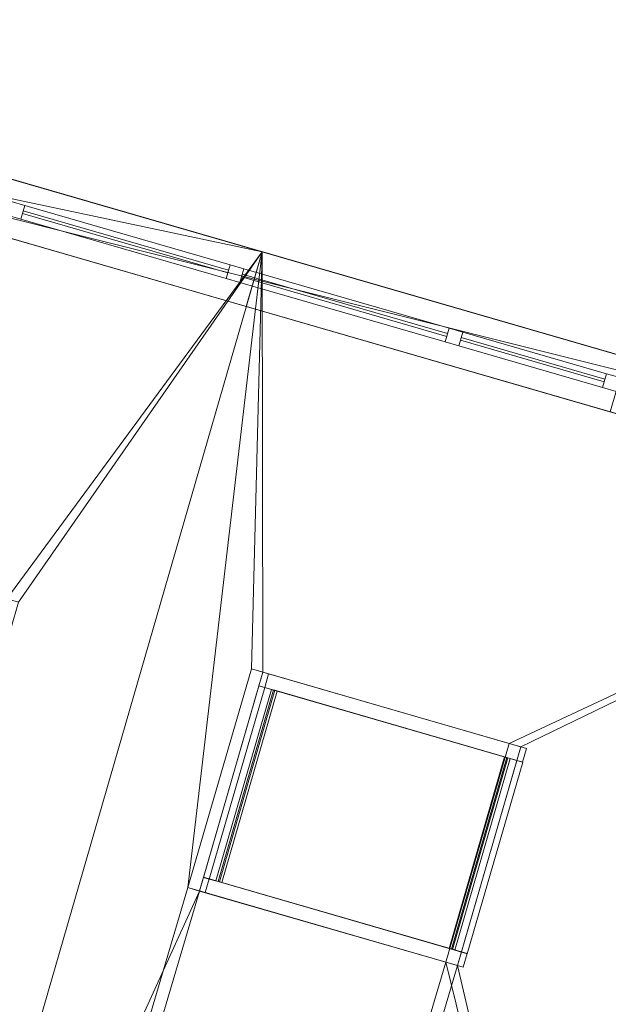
# Model space of a CAD drawing. Header units: millimetres. Extents: x -430348 to -225823, y -86243 to 5084.
# Tile 938 of 1056: x -308063 to -305997, y -64333 to -60877. Entities that reach past the tile are written whole.
import ezdxf

# ---------------------------------------------------------------- set-up
doc = ezdxf.new("R2010")
doc.units = ezdxf.units.MM
for name, color, linetype, lineweight in [('A-GLAZ-CURT', 52, 'Continuous', 9), ('A-GLAZ-CWMG', 51, 'Continuous', 9), ('A-ROOF', 132, 'Continuous', 9), ('A-WALL', 113, 'Continuous', 9)]:
    doc.layers.add(name, color=color, linetype=linetype, lineweight=lineweight)

# ---------------------------------------------------------------- blocks, each defined once
blk = doc.blocks.new('System Panel - Glazed-543899-_3D_ Copy 1')
at = {"layer": 'A-GLAZ-CURT', "transparency": 33554471}
mesh = blk.add_polyface(dxfattribs=at)
corners = [(582.1, 5, 6.9), (582.1, 5, 946.9), (1262.1, 5, 946.9), (1262.1, 5, 6.9), (-1262.1, 5), (-1262.1, 5, 940), (-562.1, 5, 940), (-562.1, 5)]
mesh.append_faces([[corners[k] for k in face] for face in [(2, 3, 0, 1), (6, 7, 4, 5)]])
mesh = blk.add_polyface(dxfattribs=at)
corners = [(-562.1, -5), (-1262.1, -5), (-1262.1, 5), (-562.1, 5)]
mesh.append_faces([[corners[k] for k in face] for face in [(0, 1, 2, 3)]])
mesh = blk.add_polyface(dxfattribs=at)
corners = [(-1262.1, -5, 940), (-562.1, -5, 940), (-562.1, 5, 940), (-1262.1, 5, 940)]
mesh.append_faces([[corners[k] for k in face] for face in [(3, 0, 1, 2)]])
mesh = blk.add_polyface(dxfattribs=at)
corners = [(-1262.1, -5), (-1262.1, -5, 940), (-1262.1, 5, 940), (-1262.1, 5)]
mesh.append_faces([[corners[k] for k in face] for face in [(0, 1, 2, 3)]])
mesh = blk.add_polyface(dxfattribs=at)
corners = [(-562.1, -5, 940), (-562.1, -5), (-562.1, 5), (-562.1, 5, 940)]
mesh.append_faces([[corners[k] for k in face] for face in [(3, 0, 1, 2)]])
mesh = blk.add_polyface(dxfattribs=at)
corners = [(1262.1, -5, 6.9), (582.1, -5, 6.9), (582.1, 5, 6.9), (1262.1, 5, 6.9)]
mesh.append_faces([[corners[k] for k in face] for face in [(3, 0, 1, 2)]])
mesh = blk.add_polyface(dxfattribs=at)
corners = [(582.1, -5, 946.9), (1262.1, -5, 946.9), (1262.1, 5, 946.9), (582.1, 5, 946.9)]
mesh.append_faces([[corners[k] for k in face] for face in [(3, 0, 1, 2)]])
mesh = blk.add_polyface(dxfattribs=at)
corners = [(582.1, -5, 6.9), (582.1, -5, 946.9), (582.1, 5, 946.9), (582.1, 5, 6.9)]
mesh.append_faces([[corners[k] for k in face] for face in [(0, 1, 2, 3)]])
mesh = blk.add_polyface(dxfattribs=at)
corners = [(1262.1, -5, 946.9), (1262.1, -5, 6.9), (1262.1, 5, 6.9), (1262.1, 5, 946.9)]
mesh.append_faces([[corners[k] for k in face] for face in [(3, 0, 1, 2)]])
mesh = blk.add_polyface(dxfattribs=at)
corners = [(582.1, -5, 6.9), (1262.1, -5, 6.9), (1262.1, -5, 946.9), (582.1, -5, 946.9), (-1262.1, -5), (-562.1, -5), (-562.1, -5, 940), (-1262.1, -5, 940)]
mesh.append_faces([[corners[k] for k in face] for face in [(2, 3, 0, 1), (6, 7, 4, 5)]])
blk = doc.blocks.new('Rectangular Mullion - 50mm x 50mm-498029-_3D_ Copy 1')
at = {"layer": 'A-GLAZ-CWMG'}
mesh = blk.add_polyface(dxfattribs=at)
corners = [(0, 25), (-50, 25), (-50, -25), (0, -25)]
mesh.append_faces([[corners[k] for k in face] for face in [(2, 3, 0, 1)]])
mesh = blk.add_polyface(dxfattribs=at)
corners = [(0, 25, -700), (0, -25, -700), (-50, -25, -700), (-50, 25, -700)]
mesh.append_faces([[corners[k] for k in face] for face in [(0, 1, 2, 3)]])
mesh = blk.add_polyface(dxfattribs=at)
corners = [(-50, 25), (0, 25), (0, 25, -700), (-50, 25, -700)]
mesh.append_faces([[corners[k] for k in face] for face in [(0, 1, 2, 3)]])
mesh = blk.add_polyface(dxfattribs=at)
corners = [(-50, -25), (-50, 25), (-50, 25, -700), (-50, -25, -700)]
mesh.append_faces([[corners[k] for k in face] for face in [(0, 1, 2, 3)]])
mesh = blk.add_polyface(dxfattribs=at)
corners = [(0, 25), (0, -25), (0, -25, -700), (0, 25, -700)]
mesh.append_faces([[corners[k] for k in face] for face in [(0, 1, 2, 3)]])
mesh = blk.add_polyface(dxfattribs=at)
corners = [(0, -25), (-50, -25), (-50, -25, -700), (0, -25, -700)]
mesh.append_faces([[corners[k] for k in face] for face in [(0, 1, 2, 3)]])
blk = doc.blocks.new('Rectangular Mullion - 50mm x 50mm-543897-_3D_ Copy 1')
at = {"layer": 'A-GLAZ-CWMG'}
mesh = blk.add_polyface(dxfattribs=at)
corners = [(0, 25), (-50, 25), (-50, -25), (0, -25)]
mesh.append_faces([[corners[k] for k in face] for face in [(2, 3, 0, 1)]])
mesh = blk.add_polyface(dxfattribs=at)
corners = [(0, 25, -1040), (0, -25, -1040), (-50, -25, -1040), (-50, 25, -1040)]
mesh.append_faces([[corners[k] for k in face] for face in [(3, 0, 1, 2)]])
mesh = blk.add_polyface(dxfattribs=at)
corners = [(-50, 25), (0, 25), (0, 25, -1040), (-50, 25, -1040)]
mesh.append_faces([[corners[k] for k in face] for face in [(3, 0, 1, 2)]])
mesh = blk.add_polyface(dxfattribs=at)
corners = [(-50, -25), (-50, 25), (-50, 25, -1040), (-50, -25, -1040)]
mesh.append_faces([[corners[k] for k in face] for face in [(3, 0, 1, 2)]])
mesh = blk.add_polyface(dxfattribs=at)
corners = [(0, 25), (0, -25), (0, -25, -1040), (0, 25, -1040)]
mesh.append_faces([[corners[k] for k in face] for face in [(3, 0, 1, 2)]])
mesh = blk.add_polyface(dxfattribs=at)
corners = [(0, -25), (-50, -25), (-50, -25, -1040), (0, -25, -1040)]
mesh.append_faces([[corners[k] for k in face] for face in [(3, 0, 1, 2)]])
blk = doc.blocks.new('Rectangular Mullion - 50mm x 50mm-498031-_3D_ Copy 1')
at = {"layer": 'A-GLAZ-CWMG'}
mesh = blk.add_polyface(dxfattribs=at)
corners = [(0, 25), (-50, 25), (-50, -25), (0, -25)]
mesh.append_faces([[corners[k] for k in face] for face in [(2, 3, 0, 1)]])
mesh = blk.add_polyface(dxfattribs=at)
corners = [(0, 25, -700), (0, -25, -700), (-50, -25, -700), (-50, 25, -700)]
mesh.append_faces([[corners[k] for k in face] for face in [(0, 1, 2, 3)]])
mesh = blk.add_polyface(dxfattribs=at)
corners = [(-50, 25), (0, 25), (0, 25, -700), (-50, 25, -700)]
mesh.append_faces([[corners[k] for k in face] for face in [(0, 1, 2, 3)]])
mesh = blk.add_polyface(dxfattribs=at)
corners = [(-50, -25), (-50, 25), (-50, 25, -700), (-50, -25, -700)]
mesh.append_faces([[corners[k] for k in face] for face in [(0, 1, 2, 3)]])
mesh = blk.add_polyface(dxfattribs=at)
corners = [(0, 25), (0, -25), (0, -25, -700), (0, 25, -700)]
mesh.append_faces([[corners[k] for k in face] for face in [(0, 1, 2, 3)]])
mesh = blk.add_polyface(dxfattribs=at)
corners = [(0, -25), (-50, -25), (-50, -25, -700), (0, -25, -700)]
mesh.append_faces([[corners[k] for k in face] for face in [(0, 1, 2, 3)]])
blk = doc.blocks.new('Rectangular Mullion - 50mm x 50mm-543898-_3D_ Copy 1')
at = {"layer": 'A-GLAZ-CWMG'}
mesh = blk.add_polyface(dxfattribs=at)
corners = [(0, 25), (-50, 25), (-50, -25), (0, -25)]
mesh.append_faces([[corners[k] for k in face] for face in [(2, 3, 0, 1)]])
mesh = blk.add_polyface(dxfattribs=at)
corners = [(0, 25, -1040), (0, -25, -1040), (-50, -25, -1040), (-50, 25, -1040)]
mesh.append_faces([[corners[k] for k in face] for face in [(0, 1, 2, 3)]])
mesh = blk.add_polyface(dxfattribs=at)
corners = [(-50, 25), (0, 25), (0, 25, -1040), (-50, 25, -1040)]
mesh.append_faces([[corners[k] for k in face] for face in [(3, 0, 1, 2)]])
mesh = blk.add_polyface(dxfattribs=at)
corners = [(-50, -25), (-50, 25), (-50, 25, -1040), (-50, -25, -1040)]
mesh.append_faces([[corners[k] for k in face] for face in [(3, 0, 1, 2)]])
mesh = blk.add_polyface(dxfattribs=at)
corners = [(0, 25), (0, -25), (0, -25, -1040), (0, 25, -1040)]
mesh.append_faces([[corners[k] for k in face] for face in [(3, 0, 1, 2)]])
mesh = blk.add_polyface(dxfattribs=at)
corners = [(0, -25), (-50, -25), (-50, -25, -1040), (0, -25, -1040)]
mesh.append_faces([[corners[k] for k in face] for face in [(3, 0, 1, 2)]])
blk = doc.blocks.new('System Panel - Glazed-543900-_3D_ Copy 1')
at = {"layer": 'A-GLAZ-CURT', "transparency": 33554471}
mesh = blk.add_polyface(dxfattribs=at)
corners = [(-262.5, 5), (-262.5, 5, 2100), (262.5, 5, 2100), (262.5, 5)]
mesh.append_faces([[corners[k] for k in face] for face in [(2, 3, 0, 1)]])
mesh = blk.add_polyface(dxfattribs=at)
corners = [(262.5, -5), (-262.5, -5), (-262.5, 5), (262.5, 5)]
mesh.append_faces([[corners[k] for k in face] for face in [(0, 1, 2, 3)]])
mesh = blk.add_polyface(dxfattribs=at)
corners = [(-262.5, -5, 2100), (262.5, -5, 2100), (262.5, 5, 2100), (-262.5, 5, 2100)]
mesh.append_faces([[corners[k] for k in face] for face in [(3, 0, 1, 2)]])
mesh = blk.add_polyface(dxfattribs=at)
corners = [(-262.5, -5), (-262.5, -5, 2100), (-262.5, 5, 2100), (-262.5, 5)]
mesh.append_faces([[corners[k] for k in face] for face in [(0, 1, 2, 3)]])
mesh = blk.add_polyface(dxfattribs=at)
corners = [(262.5, -5, 2100), (262.5, -5), (262.5, 5), (262.5, 5, 2100)]
mesh.append_faces([[corners[k] for k in face] for face in [(0, 1, 2, 3)]])
mesh = blk.add_polyface(dxfattribs=at)
corners = [(-262.5, -5), (262.5, -5), (262.5, -5, 2100), (-262.5, -5, 2100)]
mesh.append_faces([[corners[k] for k in face] for face in [(2, 3, 0, 1)]])
blk = doc.blocks.new('Rectangular Mullion - 50mm x 50mm-353575-_3D_ Copy 1')
at = {"layer": 'A-GLAZ-CWMG'}
mesh = blk.add_polyface(dxfattribs=at)
corners = [(0, 25), (-50, 25), (-50, -25), (0, -25)]
mesh.append_faces([[corners[k] for k in face] for face in [(2, 3, 0, 1)]])
mesh = blk.add_polyface(dxfattribs=at)
corners = [(0, 25, -2200), (0, -25, -2200), (-50, -25, -2200), (-50, 25, -2200)]
mesh.append_faces([[corners[k] for k in face] for face in [(0, 1, 2, 3)]])
mesh = blk.add_polyface(dxfattribs=at)
corners = [(-50, 25), (0, 25), (0, 25, -2200), (-50, 25, -2200)]
mesh.append_faces([[corners[k] for k in face] for face in [(3, 0, 1, 2)]])
mesh = blk.add_polyface(dxfattribs=at)
corners = [(-50, -25), (-50, 25), (-50, 25, -2200), (-50, -25, -2200)]
mesh.append_faces([[corners[k] for k in face] for face in [(3, 0, 1, 2)]])
mesh = blk.add_polyface(dxfattribs=at)
corners = [(0, 25), (0, -25), (0, -25, -2200), (0, 25, -2200)]
mesh.append_faces([[corners[k] for k in face] for face in [(3, 0, 1, 2)]])
mesh = blk.add_polyface(dxfattribs=at)
corners = [(0, -25), (-50, -25), (-50, -25, -2200), (0, -25, -2200)]
mesh.append_faces([[corners[k] for k in face] for face in [(3, 0, 1, 2)]])
blk = doc.blocks.new('Rectangular Mullion - 50mm x 50mm-323046-_3D_ Copy 1')
at = {"layer": 'A-GLAZ-CWMG'}
mesh = blk.add_polyface(dxfattribs=at)
corners = [(0, 25), (-50, 25), (-50, -25), (0, -25)]
mesh.append_faces([[corners[k] for k in face] for face in [(3, 0, 1, 2)]])
mesh = blk.add_polyface(dxfattribs=at)
corners = [(0, 25, -525), (0, -25, -525), (-50, -25, -525), (-50, 25, -525)]
mesh.append_faces([[corners[k] for k in face] for face in [(3, 0, 1, 2)]])
mesh = blk.add_polyface(dxfattribs=at)
corners = [(-50, 25), (0, 25), (0, 25, -525), (-50, 25, -525)]
mesh.append_faces([[corners[k] for k in face] for face in [(0, 1, 2, 3)]])
mesh = blk.add_polyface(dxfattribs=at)
corners = [(-50, -25), (-50, 25), (-50, 25, -525), (-50, -25, -525)]
mesh.append_faces([[corners[k] for k in face] for face in [(0, 1, 2, 3)]])
mesh = blk.add_polyface(dxfattribs=at)
corners = [(0, 25), (0, -25), (0, -25, -525), (0, 25, -525)]
mesh.append_faces([[corners[k] for k in face] for face in [(0, 1, 2, 3)]])
mesh = blk.add_polyface(dxfattribs=at)
corners = [(0, -25), (-50, -25), (-50, -25, -525), (0, -25, -525)]
mesh.append_faces([[corners[k] for k in face] for face in [(0, 1, 2, 3)]])
blk = doc.blocks.new('System Panel - Door-543907-_3D_ Copy 1')
at = {"layer": 'A-GLAZ-CURT'}
mesh = blk.add_polyface(dxfattribs=at)
corners = [(-375, 5), (-375, 5, 2100), (375, 5, 2100), (375, 5)]
mesh.append_faces([[corners[k] for k in face] for face in [(2, 3, 0, 1)]])
mesh = blk.add_polyface(dxfattribs=at)
corners = [(375, -5), (-375, -5), (-375, 5), (375, 5)]
mesh.append_faces([[corners[k] for k in face] for face in [(3, 0, 1, 2)]])
mesh = blk.add_polyface(dxfattribs=at)
corners = [(-375, -5, 2100), (375, -5, 2100), (375, 5, 2100), (-375, 5, 2100)]
mesh.append_faces([[corners[k] for k in face] for face in [(3, 0, 1, 2)]])
mesh = blk.add_polyface(dxfattribs=at)
corners = [(-375, -5), (-375, -5, 2100), (-375, 5, 2100), (-375, 5)]
mesh.append_faces([[corners[k] for k in face] for face in [(0, 1, 2, 3)]])
mesh = blk.add_polyface(dxfattribs=at)
corners = [(375, -5, 2100), (375, -5), (375, 5), (375, 5, 2100)]
mesh.append_faces([[corners[k] for k in face] for face in [(0, 1, 2, 3)]])
mesh = blk.add_polyface(dxfattribs=at)
corners = [(-375, -5), (375, -5), (375, -5, 2100), (-375, -5, 2100)]
mesh.append_faces([[corners[k] for k in face] for face in [(2, 3, 0, 1)]])
blk = doc.blocks.new('Rectangular Mullion - 50mm x 50mm-323047-_3D_ Copy 1')
at = {"layer": 'A-GLAZ-CWMG'}
mesh = blk.add_polyface(dxfattribs=at)
corners = [(0, 25), (-50, 25), (-50, -25), (0, -25)]
mesh.append_faces([[corners[k] for k in face] for face in [(3, 0, 1, 2)]])
mesh = blk.add_polyface(dxfattribs=at)
corners = [(0, 25, -525), (0, -25, -525), (-50, -25, -525), (-50, 25, -525)]
mesh.append_faces([[corners[k] for k in face] for face in [(3, 0, 1, 2)]])
mesh = blk.add_polyface(dxfattribs=at)
corners = [(-50, 25), (0, 25), (0, 25, -525), (-50, 25, -525)]
mesh.append_faces([[corners[k] for k in face] for face in [(0, 1, 2, 3)]])
mesh = blk.add_polyface(dxfattribs=at)
corners = [(-50, -25), (-50, 25), (-50, 25, -525), (-50, -25, -525)]
mesh.append_faces([[corners[k] for k in face] for face in [(0, 1, 2, 3)]])
mesh = blk.add_polyface(dxfattribs=at)
corners = [(0, 25), (0, -25), (0, -25, -525), (0, 25, -525)]
mesh.append_faces([[corners[k] for k in face] for face in [(0, 1, 2, 3)]])
mesh = blk.add_polyface(dxfattribs=at)
corners = [(0, -25), (-50, -25), (-50, -25, -525), (0, -25, -525)]
mesh.append_faces([[corners[k] for k in face] for face in [(0, 1, 2, 3)]])
blk = doc.blocks.new('Rectangular Mullion - 50mm x 50mm-285749-_3D_ Copy 1')
at = {"layer": 'A-GLAZ-CWMG'}
mesh = blk.add_polyface(dxfattribs=at)
corners = [(0, 25), (-50, 25), (-50, -25), (0, -25)]
mesh.append_faces([[corners[k] for k in face] for face in [(2, 3, 0, 1)]])
mesh = blk.add_polyface(dxfattribs=at)
corners = [(0, 25, -750), (0, -25, -750), (-50, -25, -750), (-50, 25, -750)]
mesh.append_faces([[corners[k] for k in face] for face in [(0, 1, 2, 3)]])
mesh = blk.add_polyface(dxfattribs=at)
corners = [(-50, 25), (0, 25), (0, 25, -750), (-50, 25, -750)]
mesh.append_faces([[corners[k] for k in face] for face in [(0, 1, 2, 3)]])
mesh = blk.add_polyface(dxfattribs=at)
corners = [(-50, -25), (-50, 25), (-50, 25, -750), (-50, -25, -750)]
mesh.append_faces([[corners[k] for k in face] for face in [(0, 1, 2, 3)]])
mesh = blk.add_polyface(dxfattribs=at)
corners = [(0, 25), (0, -25), (0, -25, -750), (0, 25, -750)]
mesh.append_faces([[corners[k] for k in face] for face in [(0, 1, 2, 3)]])
mesh = blk.add_polyface(dxfattribs=at)
corners = [(0, -25), (-50, -25), (-50, -25, -750), (0, -25, -750)]
mesh.append_faces([[corners[k] for k in face] for face in [(0, 1, 2, 3)]])
blk = doc.blocks.new('Rectangular Mullion - 50mm x 50mm-285748-_3D_ Copy 1')
at = {"layer": 'A-GLAZ-CWMG'}
mesh = blk.add_polyface(dxfattribs=at)
corners = [(0, 25), (-50, 25), (-50, -25), (0, -25)]
mesh.append_faces([[corners[k] for k in face] for face in [(3, 0, 1, 2)]])
mesh = blk.add_polyface(dxfattribs=at)
corners = [(0, 25, -750), (0, -25, -750), (-50, -25, -750), (-50, 25, -750)]
mesh.append_faces([[corners[k] for k in face] for face in [(3, 0, 1, 2)]])
mesh = blk.add_polyface(dxfattribs=at)
corners = [(-50, 25), (0, 25), (0, 25, -750), (-50, 25, -750)]
mesh.append_faces([[corners[k] for k in face] for face in [(0, 1, 2, 3)]])
mesh = blk.add_polyface(dxfattribs=at)
corners = [(-50, -25), (-50, 25), (-50, 25, -750), (-50, -25, -750)]
mesh.append_faces([[corners[k] for k in face] for face in [(0, 1, 2, 3)]])
mesh = blk.add_polyface(dxfattribs=at)
corners = [(0, 25), (0, -25), (0, -25, -750), (0, 25, -750)]
mesh.append_faces([[corners[k] for k in face] for face in [(0, 1, 2, 3)]])
mesh = blk.add_polyface(dxfattribs=at)
corners = [(0, -25), (-50, -25), (-50, -25, -750), (0, -25, -750)]
mesh.append_faces([[corners[k] for k in face] for face in [(0, 1, 2, 3)]])
blk = doc.blocks.new('Rectangular Mullion - 50mm x 50mm-494542-_3D_ Copy 1')
at = {"layer": 'A-GLAZ-CWMG'}
mesh = blk.add_polyface(dxfattribs=at)
corners = [(25, 25), (-25, 25), (-25, -25), (25, -25)]
mesh.append_faces([[corners[k] for k in face] for face in [(2, 3, 0, 1)]])
mesh = blk.add_polyface(dxfattribs=at)
corners = [(25, 25, -2200), (25, -25, -2200), (-25, -25, -2200), (-25, 25, -2200)]
mesh.append_faces([[corners[k] for k in face] for face in [(0, 1, 2, 3)]])
mesh = blk.add_polyface(dxfattribs=at)
corners = [(-25, 25), (25, 25), (25, 25, -2200), (-25, 25, -2200)]
mesh.append_faces([[corners[k] for k in face] for face in [(3, 0, 1, 2)]])
mesh = blk.add_polyface(dxfattribs=at)
corners = [(-25, -25), (-25, 25), (-25, 25, -2200), (-25, -25, -2200)]
mesh.append_faces([[corners[k] for k in face] for face in [(3, 0, 1, 2)]])
mesh = blk.add_polyface(dxfattribs=at)
corners = [(25, 25), (25, -25), (25, -25, -2200), (25, 25, -2200)]
mesh.append_faces([[corners[k] for k in face] for face in [(3, 0, 1, 2)]])
mesh = blk.add_polyface(dxfattribs=at)
corners = [(25, -25), (-25, -25), (-25, -25, -2200), (25, -25, -2200)]
mesh.append_faces([[corners[k] for k in face] for face in [(3, 0, 1, 2)]])

msp = doc.modelspace()

# ---------------------------------------------------------------- block references
at = {"layer": 'A-GLAZ-CURT', "rotation": 163.8583935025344}
for p in [(-307691.3, -61656.8, 59456.1), (-306922.9, -61879.2, 59456.1)]:
    msp.add_blockref('System Panel - Door-543907-_3D_ Copy 1', p, dxfattribs=at)
at = {"layer": 'A-GLAZ-CURT', "transparency": 33554471, "rotation": 163.8583935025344}
msp.add_blockref('System Panel - Glazed-543900-_3D_ Copy 1', (-306262.5, -62070.4, 59456.1), dxfattribs=at)
at = {"layer": 'A-GLAZ-CURT', "transparency": 33554471, "extrusion": (-0.870579, 0.251965, 0.422618)}
msp.add_blockref('System Panel - Glazed-543899-_3D_ Copy 1', (147396.4, -60066.5, 277217.2), dxfattribs=at)
at = {"layer": 'A-GLAZ-CWMG', "extrusion": (0, 0, -1), "rotation": 16.14160649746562}
for p in [(308075.6, -61545.6, -59406.1), (307307.1, -61768, -59406.1), (306538.6, -61990.4, -59406.1)]:
    msp.add_blockref('Rectangular Mullion - 50mm x 50mm-494542-_3D_ Copy 1', p, dxfattribs=at)
at = {"layer": 'A-GLAZ-CWMG', "extrusion": (-0.960578, 0.278012, 0), "rotation": 90}
for name, p in [('Rectangular Mullion - 50mm x 50mm-285748-_3D_ Copy 1', (144768.1, 61606.1, 278795)), ('Rectangular Mullion - 50mm x 50mm-285748-_3D_ Copy 1', (144768.1, 61606.1, 277995)), ('Rectangular Mullion - 50mm x 50mm-323047-_3D_ Copy 1', (144768.1, 61606.1, 277195))]:
    msp.add_blockref(name, p, dxfattribs=at)
at = {"layer": 'A-GLAZ-CWMG', "extrusion": (0.960578, -0.278012, 0), "rotation": 270}
for name, p in [('Rectangular Mullion - 50mm x 50mm-285749-_3D_ Copy 1', (-144768.1, 59406.1, -278045)), ('Rectangular Mullion - 50mm x 50mm-285749-_3D_ Copy 1', (-144768.1, 59406.1, -277245)), ('Rectangular Mullion - 50mm x 50mm-323046-_3D_ Copy 1', (-144768.1, 59406.1, -276670))]:
    msp.add_blockref(name, p, dxfattribs=at)
at = {"layer": 'A-GLAZ-CWMG', "rotation": 343.8583935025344}
msp.add_blockref('Rectangular Mullion - 50mm x 50mm-353575-_3D_ Copy 1', (-305962.3, -62157.3, 61606.1), dxfattribs=at)
at = {"layer": 'A-GLAZ-CWMG', "extrusion": (0.870579, -0.251965, -0.422618)}
msp.add_blockref('Rectangular Mullion - 50mm x 50mm-543898-_3D_ Copy 1', (-146084.3, -60066.5, -277167.2), dxfattribs=at)
at = {"layer": 'A-GLAZ-CWMG', "extrusion": (0.278012, 0.960578, 0), "rotation": 24.99999999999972}
msp.add_blockref('Rectangular Mullion - 50mm x 50mm-498029-_3D_ Copy 1', (277526.5, 63136.7, -146134.3), dxfattribs=at)
at = {"layer": 'A-GLAZ-CWMG', "extrusion": (-0.278012, -0.960578, 0), "rotation": 335.0000000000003}
msp.add_blockref('Rectangular Mullion - 50mm x 50mm-498031-_3D_ Copy 1', (-276584, 62697.2, 146834.3), dxfattribs=at)
at = {"layer": 'A-GLAZ-CWMG', "extrusion": (-0.870579, 0.251965, 0.422618)}
msp.add_blockref('Rectangular Mullion - 50mm x 50mm-543897-_3D_ Copy 1', (146884.3, -60066.5, 278207.2), dxfattribs=at)

# ---------------------------------------------------------------- meshes
at = {"layer": 'A-ROOF'}
mesh = msp.add_polyface(dxfattribs=at)
corners = [(-307212.1, -61691.4, 63196.3), (-308607.7, -66513.5, 63196.3), (-311422.2, -65699, 61830), (-310026.5, -60876.9, 61830), (-308283.9, -63670.1, 62972.7), (-308067.1, -62920.8, 62972.7), (-309042.1, -62638.6, 62499.4), (-309259, -63387.9, 62499.4), (-308801, -65456.8, 62972.7), (-308584.2, -64707.5, 62972.7), (-309559.2, -64425.3, 62499.4), (-309776.1, -65174.6, 62499.4)]
mesh.append_faces([[corners[k] for k in face] for face in [(3, 6, 7, 2), (6, 3, 0, 5)]], dxfattribs={"vtx0": -1, "vtx2": -1})
mesh.append_faces([[corners[k] for k in face] for face in [(1, 8, 9, 4)]], dxfattribs={"vtx0": -1, "vtx2": -1, "vtx3": -1})
mesh.append_faces([[corners[k] for k in face] for face in [(10, 11, 2, 7)]], dxfattribs={"vtx1": -1, "vtx2": -1, "vtx3": -1})
mesh.append_faces([[corners[k] for k in face] for face in [(4, 5, 0, 1), (7, 4, 9, 10), (1, 2, 11, 8)]], dxfattribs={"vtx1": -1, "vtx3": -1})
mesh = msp.add_polyface(dxfattribs=at)
corners = [(-308607.7, -66513.5, 63306.6), (-307212.1, -61691.4, 63306.6), (-310026.5, -60876.9, 61940.3), (-311422.2, -65699, 61940.3), (-308107.7, -62909.1, 63063.3), (-308324.5, -63658.3, 63063.3), (-309299.6, -63376.1, 62590), (-309082.7, -62626.9, 62590), (-308624.8, -64695.8, 63063.3), (-308841.6, -65445, 63063.3), (-309816.7, -65162.8, 62590), (-309599.8, -64413.6, 62590)]
mesh.append_faces([[corners[k] for k in face] for face in [(1, 4, 5, 0), (8, 5, 6, 11), (10, 3, 0, 9)]], dxfattribs={"vtx0": -1, "vtx2": -1})
mesh.append_faces([[corners[k] for k in face] for face in [(3, 10, 11, 6)]], dxfattribs={"vtx0": -1, "vtx2": -1, "vtx3": -1})
mesh.append_faces([[corners[k] for k in face] for face in [(8, 9, 0, 5)]], dxfattribs={"vtx1": -1, "vtx2": -1, "vtx3": -1})
mesh.append_faces([[corners[k] for k in face] for face in [(6, 7, 2, 3), (1, 2, 7, 4)]], dxfattribs={"vtx1": -1, "vtx3": -1})
mesh = msp.add_polyface(dxfattribs=at)
corners = [(-304397.6, -62506, 61830), (-307212.1, -61691.4, 63196.3), (-310026.5, -60876.9, 61830), (-310026.5, -60876.9, 61940.3), (-307212.1, -61691.4, 63306.6), (-304397.6, -62506, 61940.3)]
mesh.append_faces([[corners[k] for k in face] for face in [(3, 4, 1, 2)]], dxfattribs={"vtx1": -1})
mesh.append_faces([[corners[k] for k in face] for face in [(5, 0, 1, 4)]], dxfattribs={"vtx2": -1})
mesh = msp.add_polyface(dxfattribs=at)
corners = [(-305793.2, -67328.1, 61830), (-308607.7, -66513.5, 63196.3), (-307212.1, -61691.4, 63196.3), (-304397.6, -62506, 61830), (-306863, -65186.7, 62586.8), (-307768.4, -64924.6, 63026.3), (-307985.3, -65673.9, 63026.3), (-307079.9, -65935.9, 62586.8), (-306344.3, -63416.9, 62583.9), (-307249.7, -63154.9, 63023.4), (-307472.1, -63923.3, 63023.4), (-306566.7, -64185.4, 62583.9)]
mesh.append_faces([[corners[k] for k in face] for face in [(10, 5, 1, 2)]], dxfattribs={"vtx0": -1, "vtx1": -1, "vtx3": -1})
mesh.append_faces([[corners[k] for k in face] for face in [(7, 0, 1, 6), (2, 9, 10)]], dxfattribs={"vtx0": -1, "vtx2": -1})
mesh.append_faces([[corners[k] for k in face] for face in [(0, 7, 4, 11)]], dxfattribs={"vtx0": -1, "vtx2": -1, "vtx3": -1})
mesh.append_faces([[corners[k] for k in face] for face in [(5, 6, 1)]], dxfattribs={"vtx1": -1, "vtx2": -1})
mesh.append_faces([[corners[k] for k in face] for face in [(4, 5, 10, 11), (11, 8, 3, 0), (2, 3, 8, 9)]], dxfattribs={"vtx1": -1, "vtx3": -1})
mesh = msp.add_polyface(dxfattribs=at)
corners = [(-305793.2, -67328.1, 61940.3), (-304397.6, -62506, 61940.3), (-307212.1, -61691.4, 63306.6), (-308607.7, -66513.5, 63306.6), (-307727.8, -64936.4, 63117), (-306822.4, -65198.4, 62677.4), (-307039.3, -65947.7, 62677.4), (-307944.7, -65685.6, 63117), (-307209.1, -63166.6, 63114.1), (-306303.7, -63428.7, 62674.5), (-306526.1, -64197.1, 62674.5), (-307431.5, -63935.1, 63114.1)]
mesh.append_faces([[corners[k] for k in face] for face in [(3, 4, 11)]], dxfattribs={"vtx0": -1, "vtx1": -1, "vtx2": -1})
mesh.append_faces([[corners[k] for k in face] for face in [(3, 7, 4), (11, 4, 5, 10), (1, 9, 10, 0), (9, 1, 2, 8)]], dxfattribs={"vtx0": -1, "vtx2": -1})
mesh.append_faces([[corners[k] for k in face] for face in [(5, 6, 0, 10)]], dxfattribs={"vtx1": -1, "vtx2": -1, "vtx3": -1})
mesh.append_faces([[corners[k] for k in face] for face in [(3, 0, 6, 7), (11, 8, 2, 3)]], dxfattribs={"vtx1": -1, "vtx3": -1})
mesh = msp.add_polyface(dxfattribs=at)
corners = [(-307249.7, -63154.9, 63023.4), (-307209.1, -63166.6, 63114.1), (-307431.5, -63935.1, 63114.1), (-307472.1, -63923.3, 63023.4)]
mesh.append_faces([[corners[k] for k in face] for face in [(2, 3, 0, 1)]])
mesh = msp.add_polyface(dxfattribs=at)
corners = [(-307209.1, -63166.6, 63114.1), (-307249.7, -63154.9, 63023.4), (-306344.3, -63416.9, 62583.9), (-306303.7, -63428.7, 62674.5)]
mesh.append_faces([[corners[k] for k in face] for face in [(1, 2, 3, 0)]])
mesh = msp.add_polyface(dxfattribs=at)
corners = [(-306303.7, -63428.7, 62674.5), (-306344.3, -63416.9, 62583.9), (-306566.7, -64185.4, 62583.9), (-306526.1, -64197.1, 62674.5)]
mesh.append_faces([[corners[k] for k in face] for face in [(0, 1, 2, 3)]])
mesh = msp.add_polyface(dxfattribs=at)
corners = [(-306526.1, -64197.1, 62674.5), (-306566.7, -64185.4, 62583.9), (-307472.1, -63923.3, 63023.4), (-307431.5, -63935.1, 63114.1)]
mesh.append_faces([[corners[k] for k in face] for face in [(1, 2, 3, 0)]])
at = {"layer": 'A-WALL'}
mesh = msp.add_polyface(dxfattribs=at)
corners = [(-304645.3, -62642.5, 59055.2), (-309890, -61124.6, 59055.2), (-310082.2, -61069, 59055.2), (-310026.5, -60876.9, 59055.2), (-304589.7, -62450.4, 59055.2)]
mesh.append_faces([[corners[k] for k in face] for face in [(1, 4, 0)]], dxfattribs={"vtx0": -1})
mesh.append_faces([[corners[k] for k in face] for face in [(3, 4, 1, 2)]], dxfattribs={"vtx1": -1})
mesh = msp.add_polyface(dxfattribs=at)
corners = [(-310026.5, -60876.9, 61830), (-310082.2, -61069, 61830), (-309890, -61124.6, 61923.3), (-307267.7, -61883.6, 63196.3), (-307212.1, -61691.4, 63196.3)]
mesh.append_faces([[corners[k] for k in face] for face in [(2, 4, 0, 1)]], dxfattribs={"vtx0": -1})
mesh.append_faces([[corners[k] for k in face] for face in [(2, 3, 4)]], dxfattribs={"vtx2": -1})
mesh = msp.add_polyface(dxfattribs=at)
corners = [(-304589.7, -62450.4, 59055.2), (-310026.5, -60876.9, 59055.2), (-310026.5, -60876.9, 61830), (-307212.1, -61691.4, 63196.3), (-304589.7, -62450.4, 61923.3), (-308624.1, -61282.8, 59406.1), (-305934.5, -62061.2, 59406.1), (-305934.5, -62061.2, 60356.1), (-305262.1, -62255.8, 60356.1), (-305262.1, -62255.8, 61606.1), (-309315.7, -61082.6, 61606.1), (-309315.7, -61082.6, 60356.1), (-308624.1, -61282.8, 60356.1)]
mesh.append_faces([[corners[k] for k in face] for face in [(8, 0, 6, 7), (5, 1, 11, 12)]], dxfattribs={"vtx0": -1, "vtx1": -1})
mesh.append_faces([[corners[k] for k in face] for face in [(11, 1, 2, 10), (10, 2, 3)]], dxfattribs={"vtx0": -1, "vtx2": -1})
mesh.append_faces([[corners[k] for k in face] for face in [(5, 6, 0, 1), (4, 0, 8, 9), (3, 4, 9, 10)]], dxfattribs={"vtx1": -1, "vtx3": -1})
mesh = msp.add_polyface(dxfattribs=at)
corners = [(-310082.2, -61069, 59055.2), (-309890, -61124.6, 59055.2), (-304645.3, -62642.5, 59055.2), (-304645.3, -62642.5, 61923.3), (-307267.7, -61883.6, 63196.3), (-309890, -61124.6, 61923.3), (-310082.2, -61069, 61830), (-305990.1, -62253.3, 59406.1), (-308679.7, -61474.9, 59406.1), (-308679.7, -61474.9, 60356.1), (-309371.3, -61274.7, 60356.1), (-309371.3, -61274.7, 61606.1), (-305317.7, -62447.9, 61606.1), (-305317.7, -62447.9, 60356.1), (-305990.1, -62253.3, 60356.1)]
mesh.append_faces([[corners[k] for k in face] for face in [(10, 8, 9)]], dxfattribs={"vtx0": -1})
mesh.append_faces([[corners[k] for k in face] for face in [(5, 11, 4)]], dxfattribs={"vtx0": -1, "vtx1": -1})
mesh.append_faces([[corners[k] for k in face] for face in [(11, 5, 6, 10), (13, 2, 3, 12), (12, 3, 4, 11)]], dxfattribs={"vtx0": -1, "vtx2": -1})
mesh.append_faces([[corners[k] for k in face] for face in [(10, 0, 1, 8)]], dxfattribs={"vtx0": -1, "vtx2": -1, "vtx3": -1})
mesh.append_faces([[corners[k] for k in face] for face in [(6, 0, 10)]], dxfattribs={"vtx1": -1, "vtx2": -1})
mesh.append_faces([[corners[k] for k in face] for face in [(7, 8, 1, 2)]], dxfattribs={"vtx1": -1, "vtx3": -1})
mesh.append_faces([[corners[k] for k in face] for face in [(13, 14, 7, 2)]], dxfattribs={"vtx2": -1, "vtx3": -1})
mesh = msp.add_polyface(dxfattribs=at)
corners = [(-309371.3, -61274.7, 61606.1), (-309315.7, -61082.6, 61606.1), (-305262.1, -62255.8, 61606.1), (-305317.7, -62447.9, 61606.1)]
mesh.append_faces([[corners[k] for k in face] for face in [(3, 0, 1, 2)]])
mesh = msp.add_polyface(dxfattribs=at)
corners = [(-305990.1, -62253.3, 59406.1), (-305934.5, -62061.2, 59406.1), (-308624.1, -61282.8, 59406.1), (-308679.7, -61474.9, 59406.1)]
mesh.append_faces([[corners[k] for k in face] for face in [(2, 3, 0, 1)]])
mesh = msp.add_polyface(dxfattribs=at)
corners = [(-307267.7, -61883.6, 63196.3), (-304645.3, -62642.5, 61923.3), (-304589.7, -62450.4, 61923.3), (-307212.1, -61691.4, 63196.3)]
mesh.append_faces([[corners[k] for k in face] for face in [(0, 1, 2, 3)]])

doc.saveas('drawing.dxf')
